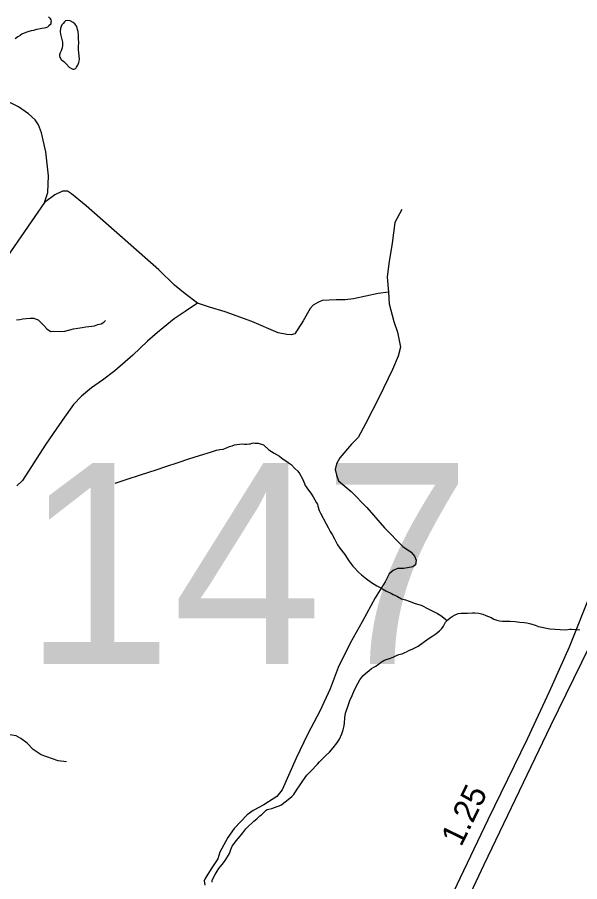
# Model space of a CAD drawing. Extents: x 2220236 to 2384410, y 720751 to 894131.
# Drawn here: x 2354215 to 2357198, y 868996 to 873582 of the extents above; entities that cross this region are included whole.
import ezdxf

# ---------------------------------------------------------------- set-up
doc = ezdxf.new("R2010")
doc.units = 0
doc.layers.add('Default', color=7, linetype='Continuous')

msp = doc.modelspace()

# ---------------------------------------------------------------- linework, layer by layer
at = {"layer": 'Default'}
for points in [[(2354381, 873584.4), (2354387.2, 873578.1), (2354393.5, 873568.5), (2354394.1, 873562), (2354393.7, 873556.4), (2354392.1, 873546.4), (2354382.4, 873536.2), (2354374.4, 873530), (2354366.4, 873525.7), (2354358.6, 873523.7), (2354345.8, 873522.2), (2354328.6, 873519.2), (2354316.5, 873517.1), (2354300.6, 873512.2), (2354288.9, 873510.1), (2354271, 873505.4), (2354264.9, 873503.5), (2354251, 873498.6), (2354239.1, 873492.6), (2354229.5, 873486.3), (2354217.6, 873478.6), (2354203.6, 873468.2)], [(2354540.7, 873444.2), (2354539.9, 873472.1), (2354539.7, 873485.9), (2354537.2, 873506.4), (2354534.8, 873517.8), (2354529.9, 873533.1), (2354525, 873540.4), (2354519.5, 873546.7), (2354511.9, 873555.3), (2354495.5, 873563.8), (2354481.6, 873564.9), (2354471.5, 873562.8), (2354465.8, 873558.3), (2354458, 873549.8), (2354452, 873542.3), (2354448.4, 873534), (2354444.6, 873522.3), (2354443, 873505.9), (2354443.5, 873493.4), (2354447.8, 873478.2), (2354451.9, 873464.2), (2354454.5, 873450.5), (2354454.6, 873439.7), (2354455, 873429.9), (2354453.1, 873420), (2354447.5, 873404.3), (2354441.7, 873394.2), (2354439.7, 873387.6), (2354438.5, 873382.6), (2354438.1, 873377.7), (2354440.4, 873369.5), (2354445, 873361.5), (2354448.5, 873356.7), (2354454.9, 873352.1), (2354461, 873348.1), (2354473.3, 873334.8), (2354489.8, 873317.4), (2354502.6, 873309.7), (2354509.9, 873307.4), (2354514.8, 873306.9), (2354520.1, 873307.8), (2354525.8, 873311.3), (2354529.8, 873318.1), (2354535.6, 873328.1), (2354541.3, 873342.5), (2354543, 873349.8), (2354544.8, 873360.7), (2354541.8, 873394), (2354539.4, 873412), (2354539, 873430), (2354540.7, 873444.2)], [(2358057.4, 873344), (2357936.7, 872842.5), (2357821.8, 872378.9), (2357687.5, 871854.9), (2357596, 871514), (2357547.3, 871352.3), (2357465.5, 871097.2), (2357339, 870742.6), (2357261.1, 870538.1), (2357142.3, 870240.1), (2357035.3, 870004.4), (2356918.4, 869753.1), (2356710.1, 869324.5), (2356472.6, 868823.9), (2356258.5, 868385.6), (2356117.8, 868097)], [(2354359.2, 872599.4), (2354376.8, 872652.2), (2354380.4, 872741.6), (2354367, 872867.5), (2354343.8, 872969.2), (2354327.3, 873010.9), (2354309, 873038.6), (2354274.5, 873070.2), (2354222.1, 873107.6), (2354115.9, 873158.4), (2354047.4, 873172.4), (2353978.9, 873191.8), (2353885.8, 873214.6), (2353801.5, 873218.1), (2353727.7, 873202.3), (2353646.9, 873181.2), (2353592.5, 873175.9), (2353550.3, 873179.4), (2353489.5, 873178.7)], [(2356202.3, 868062.9), (2356319.8, 868299.9), (2356690.7, 869086.9), (2357045, 869825.1), (2357249.4, 870244), (2357449.9, 870666.7), (2357580.4, 870943.3), (2357685.5, 871167.3), (2357798.4, 871436.1), (2357891.9, 871675.7), (2357977.6, 871899.7), (2358039.9, 872082.8), (2358139.1, 872386.7), (2358244.3, 872747.1), (2358301.7, 872967.2), (2358341.7, 873124.9)], [(2355170.5, 872065.2), (2355104.8, 872114.3), (2355049.5, 872161.8), (2354965.2, 872242.6), (2354817.6, 872372.7), (2354580.5, 872581.8), (2354503.2, 872645.1), (2354480.4, 872659.2), (2354454, 872659.2), (2354413.6, 872639.9), (2354359.2, 872599.4)], [(2354359.2, 872599.4), (2354162.5, 872314.7), (2353935.9, 871987.8), (2353797.1, 871766.3), (2353619.7, 871506.2), (2353582.8, 871464)], [(2356254, 872562.2), (2356217, 872493.7), (2356202.3, 872383.6), (2356185.5, 872275.5), (2356176.5, 872203.3), (2356183.4, 872123.3)], [(2356183.4, 872123.3), (2356129.4, 872116.7), (2355997.9, 872089.1), (2355953.9, 872082.7), (2355905.8, 872084.1), (2355832, 872079.3), (2355808.2, 872068.9), (2355784.4, 872054.7), (2355768.5, 872036.5), (2355731.3, 871972.1), (2355686.1, 871903.4), (2355668.2, 871897.3), (2355644.3, 871898.9), (2355598.1, 871908.4), (2355459.4, 871968.8), (2355317.4, 872019.4), (2355234.8, 872044), (2355170.5, 872065.2)], [(2356183.4, 872123.3), (2356188.1, 872061.5), (2356211.2, 871967.8), (2356231.8, 871912), (2356246.9, 871832.2), (2356235.5, 871784.1), (2356204.4, 871713.8), (2356134.1, 871567), (2356061.9, 871426.2), (2356022.6, 871353.8), (2355987.1, 871317.3), (2355926, 871244.6), (2355908.4, 871212.4), (2355900.8, 871182.3), (2355907.2, 871152.3), (2355919.4, 871122.6), (2355986.1, 871067.3), (2356069.1, 870982.3), (2356162.4, 870873.5), (2356259.7, 870774.8), (2356303.9, 870745.2), (2356322.2, 870723.5), (2356330.5, 870701.7), (2356326.7, 870677.5), (2356312.9, 870667.3), (2356265, 870658.8), (2356231, 870658.4), (2356209, 870648.1), (2356187.3, 870630), (2356165.9, 870587.7), (2356112.9, 870503.1), (2356044.4, 870374.2), (2355979.7, 870261.5), (2355917.4, 870132.9), (2355874.8, 870020.3), (2355820.2, 869901.8), (2355755.7, 869780.9), (2355693.2, 869652.3), (2355619.3, 869483.4), (2355591.6, 869449), (2355522.2, 869404.4), (2355466.7, 869373.7), (2355435, 869351.2), (2355365.7, 869278.5), (2355332.3, 869230.1), (2355289.4, 869153.5), (2355277.7, 869117.4), (2355242.4, 869065), (2355210.9, 869012.6), (2355205.2, 869000.6), (2355209.5, 868978.8)], [(2355170.5, 872065.2), (2355104.9, 872020.5), (2355046.9, 871982.5), (2354988.9, 871935), (2354959, 871910.4), (2354905.5, 871864.7), (2354828.2, 871789.1), (2354731.6, 871706.5), (2354666.6, 871657.3), (2354608.6, 871616.9), (2354555, 871573), (2354512.9, 871527.3), (2354465.5, 871460.5), (2354405.7, 871374.3), (2354363.6, 871312.8), (2354302.1, 871217.9), (2354242.4, 871124.8), (2354212.3, 871096.1)], [(2354210.9, 871977.3), (2354228.9, 871979.7), (2354244.8, 871981.9), (2354262.8, 871984.3), (2354282.7, 871986.8), (2354302.8, 871985.3), (2354314.8, 871981.5), (2354325.2, 871976.4), (2354335.4, 871966), (2354355.9, 871947.1), (2354372.1, 871929.1), (2354384.6, 871919.7), (2354392.6, 871915.8), (2354404.4, 871916.3), (2354436.6, 871915.3), (2354466.8, 871917.2), (2354512.2, 871928.9), (2354558.2, 871935.7), (2354578, 871940.8), (2354610.1, 871943.7), (2354624.1, 871946), (2354641.9, 871952.3), (2354659.8, 871956.3), (2354673.6, 871965.1), (2354683.4, 871973)], [(2354734.8, 871110.2), (2354792.5, 871129.6), (2354867.9, 871155.1), (2354951.2, 871181.4), (2355003, 871199), (2355068.4, 871220.7), (2355124.1, 871239.4), (2355181.5, 871257.2), (2355239.2, 871274.3), (2355270.9, 871285.5), (2355288.8, 871289.5), (2355306.7, 871291.9), (2355324.5, 871298.5), (2355340.7, 871304.8), (2355354.3, 871309.6), (2355366.2, 871314), (2355380.2, 871316.2), (2355394.3, 871318.4), (2355408.4, 871319), (2355420.3, 871317.2), (2355432.4, 871317.7), (2355444.1, 871319.8), (2355452.3, 871320.2), (2355460.1, 871322.1), (2355468.2, 871324.1), (2355474.2, 871322.7), (2355482.1, 871323), (2355492.2, 871322.5), (2355520.5, 871313.8), (2355549.1, 871288), (2355577.5, 871269.5), (2355606, 871253.3), (2355618.2, 871243.9), (2355651, 871220.6), (2355667.2, 871209.2), (2355687.8, 871187.7), (2355702.1, 871174.5), (2355712.5, 871162.4), (2355727.2, 871132.8), (2355737.7, 871108.7), (2355742, 871099), (2355746.3, 871091), (2355754.3, 871079.8), (2355766.7, 871065.5), (2355775.1, 871051.8), (2355783.5, 871038.3), (2355802.3, 871006.3), (2355806.5, 870998.9), (2355808.9, 870988.5), (2355815.4, 870966.4), (2355823.5, 870951.3), (2355853.1, 870895.8), (2355863.7, 870875.9), (2355874.1, 870854), (2355884.6, 870839), (2355897.1, 870814.9), (2355914.1, 870783.4), (2355926.4, 870765.2), (2355951.3, 870732.4), (2355974.1, 870698.9), (2355994.9, 870671.2), (2356001.1, 870663.2), (2356023.8, 870637.9), (2356040.1, 870624.4), (2356066.6, 870602.5), (2356093, 870583.3), (2356121.6, 870566.4), (2356143.7, 870554.8), (2356170.3, 870539.5), (2356198.8, 870525.9), (2356208.8, 870520.7), (2356220.9, 870514.7), (2356231, 870509.2), (2356253.4, 870497.9), (2356273.3, 870492.2), (2356293.7, 870484.8), (2356326, 870473), (2356357.2, 870463.5), (2356396.8, 870443.1), (2356415.3, 870433), (2356443.7, 870419.4), (2356461.9, 870408), (2356494.2, 870381.4)], [(2356494.2, 870381.4), (2356498.3, 870385.6), (2356510, 870395.9), (2356521.8, 870403.9), (2356533.7, 870410), (2356553.7, 870419), (2356568.7, 870420.6), (2356582.9, 870420.2), (2356603.5, 870420.4), (2356629.4, 870423.1), (2356641.5, 870423.6), (2356663.6, 870421.2), (2356683.8, 870416.1), (2356699.9, 870408.6), (2356728.2, 870397.6), (2356742.3, 870390), (2356758.6, 870384.1), (2356772.6, 870380.4), (2356787.7, 870379.4), (2356804.8, 870379.4), (2356828.8, 870377.8), (2356854.8, 870376.5), (2356880.9, 870373.3), (2356902.9, 870371.9), (2356917.1, 870369.9), (2356939.3, 870364.2), (2356962.3, 870357), (2356978.6, 870351.1), (2357039.9, 870337.2), (2357122.1, 870333.3), (2357146, 870336), (2357154.2, 870336.3), (2357180.1, 870334.7), (2357198.3, 870333.2)], [(2356003.1, 870015), (2356020.4, 870047.6), (2356031.8, 870067.7), (2356047.3, 870088.1), (2356061.3, 870100.1), (2356080.6, 870117.3), (2356094.3, 870127.1), (2356106.2, 870134.1), (2356116.1, 870140.1), (2356126, 870146.4), (2356134, 870152.3), (2356139.7, 870156.8), (2356149.6, 870164.5), (2356159.5, 870170.8), (2356171.4, 870175.2), (2356189.3, 870180.2), (2356209, 870188.2), (2356226.7, 870196.5), (2356238.7, 870200.9), (2356255.9, 870205.9), (2356270.4, 870212.1), (2356278.4, 870215.7), (2356292.3, 870222.2), (2356312.6, 870231.9), (2356340.2, 870245.5), (2356394.8, 870284.5), (2356419.7, 870301.3), (2356434, 870311.7), (2356453.7, 870327.9), (2356466, 870339.9), (2356475, 870352.8), (2356480.8, 870362.8), (2356486.7, 870372.9), (2356494.2, 870381.4)], [(2355248, 868993.4), (2355247.7, 869000), (2355249.7, 869007.6), (2355265, 869034.5), (2355274.4, 869052), (2355284.4, 869066.5), (2355309.4, 869097.1), (2355321.1, 869114), (2355340.2, 869145.9), (2355347.9, 869166.6), (2355355.4, 869184.3), (2355366.8, 869201.2), (2355376.5, 869213.1), (2355386.5, 869225.6), (2355397.8, 869238.5), (2355411.5, 869256.2), (2355427.1, 869276.5), (2355442.8, 869292.9), (2355458.3, 869307.3), (2355470, 869317.7), (2355485.9, 869329.8), (2355495.4, 869340), (2355501.3, 869346.2), (2355509.3, 869352.1), (2355517.3, 869358.3), (2355526.8, 869366.9), (2355535.3, 869375.5), (2355541, 869379), (2355548.5, 869381.6), (2355564.4, 869385.5), (2355578.3, 869390.4), (2355612.3, 869403.3), (2355643.5, 869425.9), (2355671.1, 869448.3), (2355680.9, 869458.6), (2355696.3, 869482.8), (2355715.5, 869509.9), (2355729.1, 869531.8), (2355750.2, 869562.2), (2355771.6, 869582.8), (2355806.9, 869619.7), (2355818.5, 869632.3), (2355853.8, 869667.5), (2355871.2, 869683.7), (2355890.7, 869705.8), (2355910, 869730.6), (2355923.5, 869753.1), (2355936.8, 869781.6), (2355942.6, 869801.5), (2355946.2, 869815.8), (2355950.7, 869835.6), (2355952.6, 869867.5), (2355956, 869890.7), (2355967.3, 869926.6), (2355978.5, 869958.2), (2355991.8, 869985), (2356003.1, 870015)], [(2354475.8, 869631.6), (2354431.8, 869637.2), (2354341.4, 869670.1), (2354299.1, 869697.6), (2354266.7, 869731.1), (2354234.4, 869756.8), (2354208.2, 869770.3), (2354176.2, 869776), (2354142.1, 869777.6), (2354098.3, 869776.6), (2354056.2, 869774.9), (2353978.9, 869764.3)]]:
    msp.add_lwpolyline(points, dxfattribs=at)

# ---------------------------------------------------------------- texts
msp.add_text('147', height=1066.27, dxfattribs=at).set_placement((2354245.6, 870151.7))
msp.add_text('1.25', height=125, rotation=64.0759, dxfattribs=at).set_placement((2356569, 869177.2))

doc.saveas('drawing.dxf')
